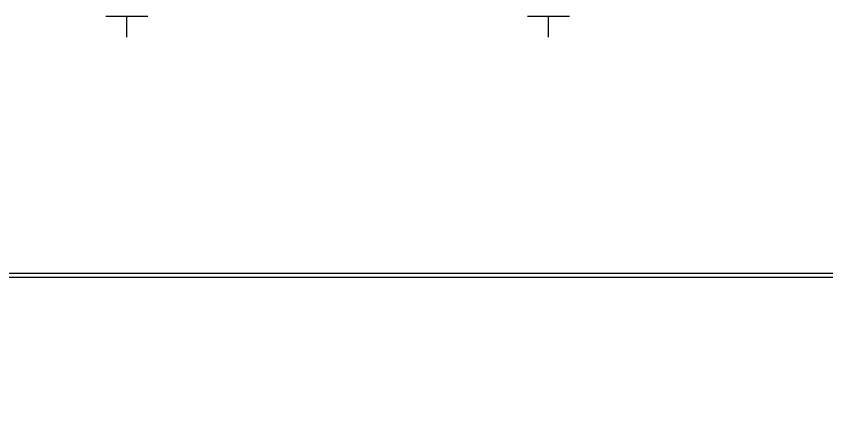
# Model space of a CAD drawing. Extents: x 6512400 to 6513200, y 6022500 to 6022750.
# Drawn here: x 6512686.9 to 6512782.9, y 6022703.9 to 6022750 of the extents above; entities that cross this region are included whole.
import ezdxf

# ---------------------------------------------------------------- set-up
doc = ezdxf.new("R2010")
doc.units = 0
doc.layers.add('Miejsce błędu lub ostrzeżenia po kontroli', color=7, linetype='Continuous')
doc.layers.add('Wstawianie ramki sekcyjnej z opisem', color=7, linetype='Continuous')

# ---------------------------------------------------------------- blocks, each defined once
blk = doc.blocks.new('RAMKA500K')
for p, q in [((297.5, 250), (302.5, 250)), ((300, 247.5), (300, 250)), ((347.5, 250), (352.5, 250)), ((350, 247.5), (350, 250))]:
    blk.add_line(p, q)

msp = doc.modelspace()

# ---------------------------------------------------------------- linework, layer by layer
at = {"layer": 'Miejsce błędu lub ostrzeżenia po kontroli'}
for points in [[(6512620.44, 6022519.14), (6512620.44, 6022719.53), (6512907.88, 6022719.53), (6512907.88, 6022519.14)], [(6512657.26, 6022519.64), (6512657.26, 6022719.03), (6512907.38, 6022719.03), (6512907.38, 6022519.64)]]:
    msp.add_lwpolyline(points, close=True, dxfattribs=at)

# ---------------------------------------------------------------- block references
at = {"layer": 'Wstawianie ramki sekcyjnej z opisem'}
msp.add_blockref('RAMKA500K', (6512400, 6022500), dxfattribs=at)

doc.saveas('drawing.dxf')
